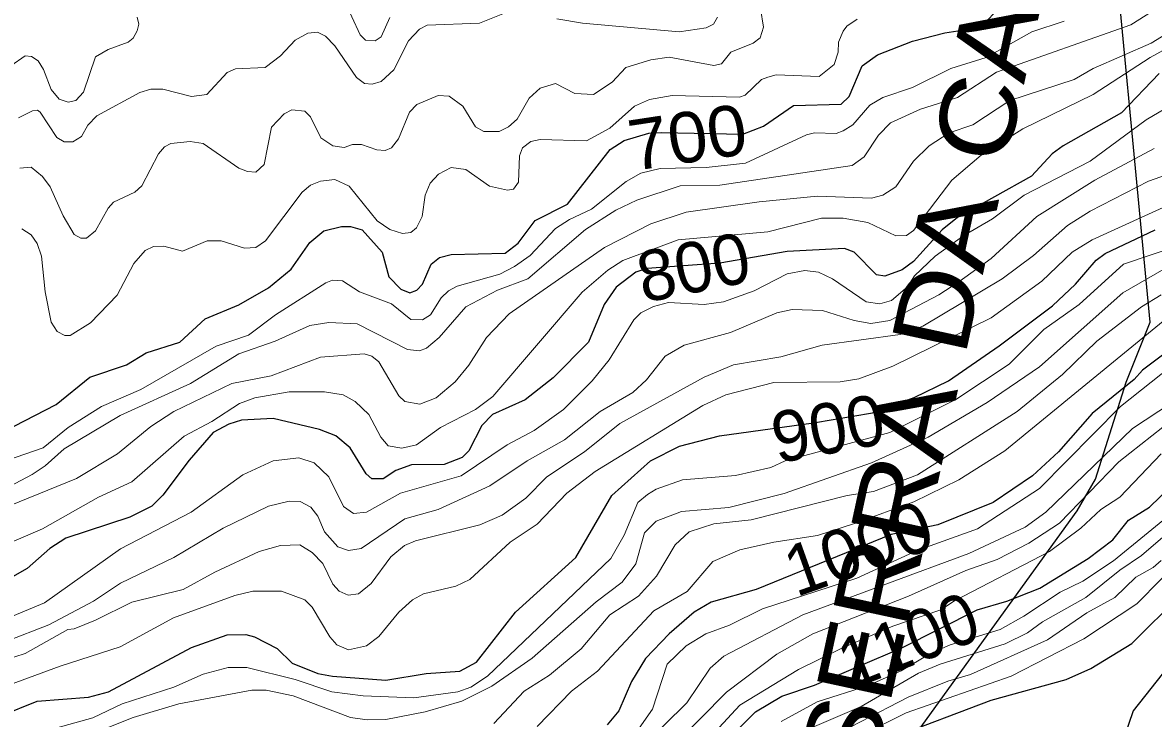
# Model space of a CAD drawing. Extents: x 577 to 602.9, y 7483.8 to 7511.6.
# Drawn here: x 582.841 to 584.628, y 7488.713 to 7489.813 of the extents above; entities that cross this region are included whole.
import ezdxf
from ezdxf.enums import TextEntityAlignment as Align

# ---------------------------------------------------------------- set-up
doc = ezdxf.new("R2010")
doc.units = 0
doc.header["$LTSCALE"] = 0.032
for name, color, linetype, lineweight in [('1', 7, 'Continuous', 25), ('2', 7, 'Continuous', 13), ('26', 7, 'Continuous', 25)]:
    doc.layers.add(name, color=color, linetype=linetype, lineweight=lineweight)
doc.layers.add('61', color=7, linetype='Continuous')

msp = doc.modelspace()

# ---------------------------------------------------------------- linework, layer by layer
at = {"layer": '1'}
for points in [[(584.2984, 7489.7969), (584.3461, 7489.804), (584.3628, 7489.8128), (584.3914, 7489.8446)], [(582.7947, 7489.1583), (582.8941, 7489.2092), (582.9474, 7489.2522), (583.0054, 7489.2721), (583.0364, 7489.2911), (583.0897, 7489.3078), (583.1295, 7489.3444), (583.1827, 7489.3667), (583.2297, 7489.3937), (583.2654, 7489.4231), (583.2949, 7489.4653), (583.3171, 7489.4836), (583.345, 7489.4907), (583.3593, 7489.4907), (583.3776, 7489.4852), (583.4094, 7489.4502), (583.4197, 7489.4112), (583.4388, 7489.3913), (583.4531, 7489.3858), (583.4642, 7489.3897), (583.473, 7489.3993), (583.4865, 7489.4311), (583.5, 7489.4414), (583.5183, 7489.4462), (583.6034, 7489.4486), (583.6241, 7489.4645), (583.6511, 7489.5003), (583.702, 7489.5257), (583.7696, 7489.6124), (583.7919, 7489.6267), (583.8306, 7489.638), (583.8508, 7489.6394), (583.979, 7489.6366), (584.0121, 7489.649), (584.059, 7489.6816), (584.1346, 7489.684), (584.1473, 7489.6959), (584.168, 7489.7444), (584.1918, 7489.7619), (584.2475, 7489.7834), (584.2984, 7489.7969)], [(584.6371, 7489.7325), (584.5775, 7489.6704), (584.4852, 7489.618), (584.4678, 7489.6052), (584.4352, 7489.5702), (584.3183, 7489.505), (584.2944, 7489.4852), (584.2491, 7489.4351), (584.2308, 7489.4223), (584.2038, 7489.412), (584.1902, 7489.4144), (584.1552, 7489.4502), (584.1401, 7489.4557), (584.0495, 7489.451), (583.9429, 7489.4325), (583.8279, 7489.424), (583.8101, 7489.4184), (583.7791, 7489.3945), (583.76, 7489.3675), (583.7354, 7489.3078), (583.6797, 7489.2514), (583.6352, 7489.2164), (583.5835, 7489.1933), (583.5668, 7489.1758), (583.5461, 7489.1361), (583.5358, 7489.1257), (583.5072, 7489.1146), (583.4555, 7489.1138), (583.4308, 7489.1051), (583.411, 7489.0915), (583.3927, 7489.0915), (583.3839, 7489.0995)], [(582.8066, 7488.717), (582.8639, 7488.7401), (582.945, 7488.7464), (582.9768, 7488.7552), (583.108, 7488.8252), (583.1645, 7488.845), (583.1939, 7488.8458), (583.2074, 7488.8419), (583.2432, 7488.8236), (583.267, 7488.8005), (583.3076, 7488.7838), (583.3307, 7488.7798), (583.4149, 7488.7735), (583.4786, 7488.7838), (583.5318, 7488.7878), (583.5581, 7488.8021), (583.6201, 7488.8808), (583.7155, 7488.9675), (583.772, 7489.0653), (583.8332, 7489.1202), (583.8793, 7489.1432), (583.9421, 7489.1599), (584.091, 7489.18), (584.1841, 7489.1962), (584.2502, 7489.2202), (584.3042, 7489.2467), (584.3841, 7489.3018), (584.4685, 7489.3651), (584.5051, 7489.3993), (584.5377, 7489.4375), (584.552, 7489.4478), (584.6308, 7489.4852)], [(584.6697, 7489.3078), (584.6109, 7489.2633), (584.5974, 7489.249), (584.5314, 7489.1949), (584.4781, 7489.1345), (584.4367, 7489.0963), (584.3747, 7489.0542), (584.2872, 7489.0192), (584.2136, 7489.0037), (584.0002, 7488.9166), (583.9294, 7488.8967), (583.9024, 7488.8808), (583.8626, 7488.8466), (583.8253, 7488.8077), (583.803, 7488.7711), (583.7831, 7488.725), (583.7648, 7488.7027)], [(583.3839, 7489.0995), (583.3585, 7489.1409), (583.3362, 7489.1599), (583.31, 7489.1695), (583.2368, 7489.187), (583.1867, 7489.1846), (583.1668, 7489.1782), (583.1422, 7489.1647), (583.104, 7489.121), (583.0627, 7489.0661), (583.0452, 7489.0486), (583.0102, 7489.0311), (582.9092, 7488.9977), (582.8838, 7488.9818), (582.848, 7488.95), (582.8178, 7488.9325)], [(583.9406, 7488.6653), (583.9994, 7488.7234), (584.0407, 7488.748), (584.0926, 7488.7654), (584.2304, 7488.8246), (584.3493, 7488.8848), (584.3962, 7488.8983), (584.4487, 7488.919), (584.525, 7488.9659), (584.564, 7488.9953), (584.5886, 7489.0263), (584.622, 7489.047), (584.6554, 7489.0796)], [(584.529, 7488.7918), (584.5942, 7488.8315), (584.6705, 7488.9071)], [(584.6896, 7488.8435), (584.5958, 7488.725), (584.5815, 7488.682)], [(584.2133, 7488.682), (584.3715, 7488.7417), (584.49, 7488.7743), (584.529, 7488.7918)]]:
    msp.add_lwpolyline(points, dxfattribs=at)
at = {"layer": '2'}
for points in [[(583.3481, 7489.8509), (583.3744, 7489.7937), (583.3831, 7489.7849), (583.3982, 7489.7841), (583.4078, 7489.7905), (583.4213, 7489.8207)], [(582.8225, 7489.7444), (582.8448, 7489.7603), (582.8551, 7489.7595), (582.8655, 7489.7523), (582.8742, 7489.7388), (582.8861, 7489.707), (582.8989, 7489.6919), (582.9132, 7489.6871), (582.9251, 7489.6895), (582.937, 7489.703), (582.9561, 7489.7587), (582.976, 7489.7706), (583.0078, 7489.7818), (583.0158, 7489.7881), (583.0221, 7489.8001), (583.0245, 7489.8104), (583.0221, 7489.8215)], [(582.8345, 7489.6625), (582.8567, 7489.6736), (582.8647, 7489.6744), (582.8687, 7489.6712), (582.8949, 7489.6315), (582.9068, 7489.6243), (582.9203, 7489.6243), (582.9339, 7489.6331), (582.9442, 7489.6506), (582.9585, 7489.6657), (583.0261, 7489.7022), (583.0436, 7489.7078), (583.0627, 7489.7078), (583.108, 7489.6959), (583.1319, 7489.6991), (583.1645, 7489.7341), (583.1772, 7489.7396), (583.2241, 7489.742), (583.2487, 7489.7603), (583.2718, 7489.7849), (583.2917, 7489.7961), (583.3068, 7489.7977), (583.3195, 7489.7913), (583.3346, 7489.7762), (583.3688, 7489.7261), (583.3815, 7489.7166), (583.3935, 7489.7158), (583.4078, 7489.7197), (583.4277, 7489.738), (583.4507, 7489.7841), (583.4682, 7489.8024), (583.4801, 7489.8088), (583.5628, 7489.812), (583.6129, 7489.8319)], [(584.0073, 7489.835), (584.0121, 7489.8056), (584.0066, 7489.7889), (583.9954, 7489.7802), (583.9604, 7489.7659), (583.9453, 7489.7476), (583.9334, 7489.7452), (583.863, 7489.7582), (583.8339, 7489.7541), (583.7943, 7489.7419), (583.7728, 7489.7186), (583.7433, 7489.6991), (583.7139, 7489.7007), (583.6829, 7489.7166), (583.6591, 7489.7094), (583.6416, 7489.6935), (583.6225, 7489.6601), (583.609, 7489.6482), (583.5939, 7489.641), (583.57, 7489.641), (583.5565, 7489.6482), (583.5366, 7489.6808), (583.5151, 7489.6967), (583.4976, 7489.6975), (583.4642, 7489.6832), (583.4523, 7489.6712), (583.4348, 7489.6291), (583.4237, 7489.6148), (583.4141, 7489.6108), (583.4006, 7489.6116), (583.3768, 7489.6203), (583.3625, 7489.6203), (583.3489, 7489.6156), (583.3314, 7489.618), (583.3124, 7489.6307), (583.2957, 7489.6641), (583.2869, 7489.6728), (583.2662, 7489.6752), (583.2543, 7489.6688), (583.2344, 7489.6474), (583.2225, 7489.5885), (583.2098, 7489.5766), (583.1963, 7489.5774), (583.1827, 7489.583), (583.1263, 7489.6219), (583.1056, 7489.6251), (583.0754, 7489.6219), (583.0651, 7489.6164), (583.0555, 7489.6052), (583.0293, 7489.5551), (583.0181, 7489.5448), (582.9848, 7489.5289), (582.976, 7489.5194), (582.9561, 7489.4836), (582.9418, 7489.4724), (582.9331, 7489.4724), (582.9227, 7489.478), (582.9052, 7489.5074), (582.8846, 7489.5535), (582.8726, 7489.5695), (582.8543, 7489.5846), (582.8368, 7489.583)], [(582.84, 7489.4868), (582.8543, 7489.4772), (582.8639, 7489.4637), (582.871, 7489.4438), (582.8766, 7489.3874), (582.8861, 7489.3396), (582.8957, 7489.3245), (582.9076, 7489.3182), (582.9164, 7489.3182), (582.9482, 7489.3381), (582.9903, 7489.3818), (583.0166, 7489.4319), (583.0348, 7489.4526), (583.0476, 7489.4589), (583.0643, 7489.4597), (583.0937, 7489.4518), (583.1327, 7489.4677), (583.1549, 7489.4677), (583.1915, 7489.4565), (583.2098, 7489.4573), (583.2249, 7489.4677), (583.2829, 7489.5448), (583.2957, 7489.5559), (583.3116, 7489.5623), (583.3346, 7489.5647), (583.3569, 7489.5543), (583.4014, 7489.4995), (583.4213, 7489.486), (583.4412, 7489.4796), (583.4547, 7489.4812), (583.4634, 7489.4883), (583.4722, 7489.5066), (583.477, 7489.54), (583.4849, 7489.5591), (583.4984, 7489.5734), (583.5183, 7489.5838), (583.5414, 7489.5806), (583.5787, 7489.5543), (583.6074, 7489.548), (583.6169, 7489.5496), (583.6249, 7489.5607), (583.6265, 7489.6021), (583.6312, 7489.6148), (583.644, 7489.6251), (583.6591, 7489.6283), (583.7322, 7489.6259), (583.7688, 7489.6458), (583.8078, 7489.6808), (583.8316, 7489.6911), (583.8674, 7489.6975), (583.9739, 7489.6951), (583.9827, 7489.6983), (584.0089, 7489.7229), (584.0185, 7489.7269), (584.032, 7489.7301), (584.0996, 7489.7277), (584.1234, 7489.7468), (584.1298, 7489.7659), (584.1306, 7489.7818), (584.1378, 7489.7993), (584.1433, 7489.8072), (584.16, 7489.8183)], [(583.6853, 7489.8191), (583.7259, 7489.812), (583.8785, 7489.7985), (583.9215, 7489.8048), (583.9326, 7489.8104), (583.939, 7489.8215)], [(583.8801, 7489.5551), (583.9429, 7489.5559), (584.1521, 7489.5869), (584.1712, 7489.6005), (584.1934, 7489.6347), (584.2125, 7489.6545), (584.2602, 7489.676), (584.3183, 7489.6943), (584.3803, 7489.7348), (584.5926, 7489.8096), (584.6268, 7489.8311)], [(584.6681, 7489.8072), (584.6244, 7489.7802), (584.533, 7489.7404), (584.5027, 7489.7229), (584.401, 7489.6895), (584.3429, 7489.6514), (584.3055, 7489.6386), (584.2737, 7489.618), (584.2491, 7489.5941), (584.2212, 7489.5535), (584.2006, 7489.54), (584.1823, 7489.5353), (584.0972, 7489.5384), (584.005, 7489.5297), (583.8897, 7489.513), (583.834, 7489.4947), (583.7608, 7489.4573), (583.6098, 7489.3524), (583.574, 7489.315), (583.5461, 7489.2713), (583.5247, 7489.245), (583.4945, 7489.2196), (583.469, 7489.21), (583.4452, 7489.214), (583.4356, 7489.2228), (583.4038, 7489.2768), (583.3927, 7489.2856), (583.3807, 7489.2895), (583.3116, 7489.284), (583.2336, 7489.2546), (583.1716, 7489.2426), (583.0802, 7489.1981), (583.0436, 7489.1742), (582.9911, 7489.1313), (582.9259, 7489.0923), (582.7446, 7489.0184)], [(584.4868, 7489.8152), (584.4359, 7489.7985), (584.3636, 7489.7579), (584.3079, 7489.7404), (584.2475, 7489.7102), (584.2006, 7489.6943), (584.1799, 7489.6824), (584.1529, 7489.6514), (584.1378, 7489.6418), (584.1266, 7489.6378), (584.0924, 7489.6386), (584.0797, 7489.6354), (583.9835, 7489.5909), (583.9215, 7489.5838), (583.8483, 7489.5822), (583.8181, 7489.575), (583.795, 7489.5615), (583.7402, 7489.5178), (583.7052, 7489.5019), (583.6829, 7489.4875), (583.6432, 7489.4446), (583.6185, 7489.4271), (583.5954, 7489.4152), (583.5279, 7489.3961), (583.5143, 7489.3889), (583.5024, 7489.3778), (583.4857, 7489.3508), (583.473, 7489.3428), (583.4547, 7489.3436), (583.4237, 7489.3683), (583.3736, 7489.3874), (583.3466, 7489.4048), (583.3307, 7489.4056), (583.3203, 7489.4017), (583.2408, 7489.3508), (583.1979, 7489.319), (583.147, 7489.3015), (583.0277, 7489.2331), (582.9657, 7489.2061), (582.9132, 7489.1727), (582.8734, 7489.1409), (582.817, 7489.121)], [(582.7812, 7488.9739), (582.8726, 7489.0128), (582.9609, 7489.0629), (583.0134, 7489.0868), (583.0961, 7489.1591), (583.1398, 7489.1822), (583.1835, 7489.2108), (583.2082, 7489.2196), (583.2623, 7489.2291), (583.3179, 7489.2291), (583.3474, 7489.2243), (583.3664, 7489.214), (583.3879, 7489.1933), (583.407, 7489.1575), (583.4189, 7489.144), (583.4404, 7489.1401), (583.4634, 7489.1456), (583.5016, 7489.1727), (583.5565, 7489.2013), (583.5843, 7489.222), (583.7251, 7489.3866), (583.7656, 7489.4215), (583.7895, 7489.4367), (583.8769, 7489.4693), (584.0185, 7489.482), (584.1036, 7489.5035), (584.1378, 7489.5035), (584.1767, 7489.4971), (584.2212, 7489.4756), (584.2379, 7489.4764), (584.2491, 7489.4844), (584.3095, 7489.5639), (584.3556, 7489.6036), (584.4216, 7489.645), (584.533, 7489.6991), (584.6228, 7489.7579), (584.6793, 7489.7889)], [(583.3847, 7489.0391), (583.438, 7489.0693), (583.5342, 7489.0963), (583.6066, 7489.1456), (583.6495, 7489.1679), (583.6956, 7489.2013), (583.741, 7489.2466), (583.768, 7489.28), (583.807, 7489.3428), (583.8181, 7489.354), (583.838, 7489.3643), (583.8618, 7489.3707), (583.9183, 7489.3675), (583.9485, 7489.3715), (583.997, 7489.3889), (584.0495, 7489.416), (584.0773, 7489.4208), (584.0988, 7489.4184), (584.1211, 7489.408), (584.1743, 7489.3715), (584.1958, 7489.3683), (584.2141, 7489.3738), (584.2395, 7489.3953), (584.2507, 7489.4128), (584.2833, 7489.4438), (584.3286, 7489.4764), (584.3739, 7489.5027), (584.424, 7489.54), (584.5282, 7489.5941), (584.6165, 7489.6593), (584.6459, 7489.6768)], [(584.6292, 7489.614), (584.5353, 7489.5639), (584.4439, 7489.5066), (584.3715, 7489.4398), (584.3206, 7489.4033), (584.2888, 7489.3826), (584.2117, 7489.342), (584.1815, 7489.3373), (584.1552, 7489.342), (584.1052, 7489.3579), (584.0574, 7489.3595), (584.0328, 7489.354), (583.9596, 7489.3229), (583.8865, 7489.3031), (583.8563, 7489.2856), (583.8268, 7489.2482), (583.8054, 7489.2283), (583.7537, 7489.1981), (583.6972, 7489.1536), (583.6384, 7489.1202), (583.5795, 7489.0804), (583.4976, 7489.043), (583.4452, 7489.0287), (583.376, 7488.9818), (583.3561, 7488.9786), (583.3394, 7488.9842), (583.3179, 7489.0081), (583.3076, 7489.0327), (583.2965, 7489.047), (583.2798, 7489.0558), (583.2623, 7489.0566), (583.2297, 7489.0486), (583.1581, 7489.0136), (583.0802, 7488.9675), (582.9959, 7488.9269), (582.9529, 7488.8983), (582.8822, 7488.8609), (582.8146, 7488.8347)], [(582.7955, 7488.7997), (582.8448, 7488.8156), (582.9124, 7488.8538), (582.9227, 7488.8546), (582.9561, 7488.8681), (583.0134, 7488.8967), (583.0945, 7488.9166), (583.1446, 7488.9444), (583.2146, 7488.977), (583.2487, 7488.9866), (583.279, 7488.9874), (583.2988, 7488.9755), (583.3155, 7488.958), (583.3314, 7488.9254), (583.341, 7488.9142), (583.3553, 7488.9079), (583.372, 7488.9102), (583.3919, 7488.9262), (583.4229, 7488.9683), (583.4444, 7488.9866), (583.4619, 7488.9937), (583.5636, 7489.0192), (583.5986, 7489.0343), (583.636, 7489.0613), (583.6694, 7489.0947), (583.729, 7489.1345), (583.7847, 7489.179), (583.9183, 7489.2522), (583.9644, 7489.2721), (584.0392, 7489.2848), (584.1044, 7489.3031), (584.2276, 7489.3198), (584.2634, 7489.3333), (584.389, 7489.408), (584.4383, 7489.4446), (584.4924, 7489.4923), (584.5282, 7489.5146), (584.6204, 7489.5623), (584.6697, 7489.5798)], [(584.7095, 7489.5504), (584.5314, 7489.4693), (584.4996, 7489.4502), (584.4519, 7489.4041), (584.3715, 7489.346), (584.2165, 7489.2697), (584.1624, 7489.2498), (584.133, 7489.245), (584.028, 7489.2442), (583.9525, 7489.2243), (583.9159, 7489.2076), (583.7457, 7489.1035), (583.7012, 7489.0693), (583.6543, 7489.02), (583.6113, 7488.9914), (583.5477, 7488.9325), (583.5255, 7488.9222), (583.4746, 7488.9102), (583.4571, 7488.9007), (583.4356, 7488.8808), (583.4038, 7488.8427), (583.3847, 7488.8276), (583.3561, 7488.8212), (583.3378, 7488.8291), (583.3267, 7488.8419), (583.2988, 7488.8888), (583.2869, 7488.9007), (583.2503, 7488.9142), (583.205, 7488.9142), (583.1764, 7488.9071), (583.0794, 7488.8721), (582.9951, 7488.826), (582.9005, 7488.7957), (582.7796, 7488.7512)], [(582.7939, 7489.0661), (582.8559, 7489.0987), (582.8766, 7489.1122), (582.9068, 7489.1393), (582.9951, 7489.1917), (583.1064, 7489.2426), (583.1827, 7489.2895), (583.24, 7489.3094), (583.2949, 7489.3341), (583.3251, 7489.3388), (583.3696, 7489.3365), (583.4491, 7489.2959), (583.4682, 7489.2943), (583.4794, 7489.2983), (583.4992, 7489.315), (583.5414, 7489.3635), (583.5915, 7489.3897), (583.6392, 7489.408), (583.7306, 7489.486), (583.7783, 7489.5162), (583.8117, 7489.5321), (583.8801, 7489.5551)], [(582.8631, 7488.6892), (582.9521, 7488.7138), (582.9983, 7488.7361), (583.0802, 7488.7623), (583.1263, 7488.783), (583.1661, 7488.7934), (583.1955, 7488.7934), (583.2718, 7488.7743), (583.3299, 7488.7552), (583.3792, 7488.7488), (583.4595, 7488.7456), (583.5287, 7488.7552), (583.5493, 7488.7623), (583.5756, 7488.7798), (583.7704, 7488.9659), (583.7919, 7489.0025), (583.8133, 7489.0542), (583.8284, 7489.0669), (583.842, 7489.0756), (583.8841, 7489.09), (583.9676, 7489.0971), (584.0233, 7489.1098), (584.0463, 7489.1202), (584.2117, 7489.1647), (584.3159, 7489.2172), (584.4002, 7489.2728), (584.455, 7489.3277), (584.5107, 7489.3675), (584.5807, 7489.4311), (584.7087, 7489.474)], [(583.5827, 7488.7639), (583.6463, 7488.8085), (583.7473, 7488.8975), (583.7887, 7488.9285), (583.8101, 7488.9572), (583.8237, 7489.0065), (583.842, 7489.0248), (583.8825, 7489.0399), (583.9573, 7489.0462), (584.0447, 7489.0685), (584.1823, 7489.117), (584.2721, 7489.1575), (584.3652, 7489.2124), (584.4479, 7489.2689), (584.5799, 7489.3858), (584.6443, 7489.4231)], [(584.6403, 7489.3826), (584.6093, 7489.3635), (584.5385, 7489.3094), (584.4845, 7489.2569), (584.4129, 7489.1981), (584.2554, 7489.0979), (584.1855, 7489.0717), (584.1441, 7489.0653), (583.9922, 7489.0271), (583.9334, 7489.0208), (583.8944, 7489.0081), (583.8722, 7488.9874), (583.8427, 7488.9381), (583.8141, 7488.9063), (583.7688, 7488.8769), (583.7235, 7488.8228), (583.6734, 7488.7814), (583.6336, 7488.756), (583.5859, 7488.7051)], [(583.6543, 7488.7003), (583.7084, 7488.756), (583.7497, 7488.7878), (583.8388, 7488.8832), (583.8913, 7488.9134), (583.9318, 7488.9611), (583.9747, 7488.9794), (584.028, 7488.9914), (584.0974, 7489.0023), (584.1575, 7489.0214), (584.2496, 7489.0555), (584.3206, 7489.09), (584.393, 7489.1361), (584.6435, 7489.3412)], [(584.688, 7489.2951), (584.5759, 7489.2061), (584.4479, 7489.0764), (584.3501, 7489.0128), (584.2546, 7488.9786), (584.1592, 7488.9349), (584.0105, 7488.8864), (583.958, 7488.8602), (583.9207, 7488.8466), (583.8897, 7488.8276), (583.8594, 7488.7989), (583.8364, 7488.7274), (583.8117, 7488.6924)], [(582.7899, 7488.2996), (582.8702, 7488.352), (583.0261, 7488.4983), (583.0603, 7488.5206), (583.1128, 7488.5453), (583.147, 7488.5548), (583.1732, 7488.5548), (583.2623, 7488.5294), (583.4523, 7488.5103), (583.5477, 7488.5198), (583.5986, 7488.5294), (583.6686, 7488.5604), (583.7243, 7488.5795), (583.7481, 7488.5969), (583.8905, 7488.7377), (583.9278, 7488.7926), (583.9493, 7488.8116), (584.0741, 7488.8769), (584.3366, 7488.9739), (584.4256, 7489.0152), (584.4582, 7489.0391), (584.595, 7489.1711), (584.7182, 7489.2522)], [(584.6602, 7489.187), (584.5735, 7489.1186), (584.4797, 7489.0216), (584.4312, 7488.9898)], [(582.8186, 7488.8721), (582.8758, 7488.8959), (582.9959, 7488.981), (583.1072, 7489.0391), (583.1891, 7489.0979), (583.2368, 7489.1202), (583.2774, 7489.1249), (583.302, 7489.117), (583.3251, 7489.0947), (583.3481, 7489.0478), (583.364, 7489.0367), (583.3847, 7489.0391)], [(584.6403, 7489.1313), (584.5751, 7489.0629), (584.5449, 7489.043), (584.5131, 7489.0136), (584.4638, 7488.977), (584.3139, 7488.899), (584.2923, 7488.8849), (584.2161, 7488.8589), (584.1344, 7488.8235), (584.067, 7488.7902), (583.9747, 7488.7337), (583.7919, 7488.5365)], [(584.6801, 7489.0566), (584.5648, 7488.9619), (584.5163, 7488.9301), (584.4805, 7488.9126), (584.4232, 7488.8745), (584.3859, 7488.8538), (584.3066, 7488.8292), (584.2745, 7488.8149), (584.2294, 7488.7883), (584.1763, 7488.7647), (584.0964, 7488.7393), (584.0399, 7488.7083)], [(584.0702, 7488.6908), (584.1664, 7488.7321), (584.257, 7488.7846), (584.2912, 7488.7989), (584.3938, 7488.8307), (584.4288, 7488.8482), (584.4526, 7488.8657), (584.521, 7488.9039), (584.5751, 7488.9476), (584.6093, 7488.9707), (584.6984, 7489.047)], [(584.4312, 7488.9898), (584.3811, 7488.9643), (584.3318, 7488.9468), (584.2411, 7488.9063), (584.09, 7488.8466), (584.0328, 7488.8148), (583.9533, 7488.7544), (583.8308, 7488.6303), (583.7115, 7488.5238), (583.6877, 7488.5079), (583.6527, 7488.492), (583.6225, 7488.484), (583.5501, 7488.4896), (583.469, 7488.4816), (583.3998, 7488.488), (583.3076, 7488.488), (583.2678, 7488.4944), (583.205, 7488.4952), (583.1279, 7488.4832), (583.0492, 7488.457), (583.0205, 7488.4443), (582.9824, 7488.4212), (582.8917, 7488.3417), (582.8209, 7488.2852)], [(584.6403, 7488.9627), (584.6276, 7488.9516), (584.6005, 7488.9365), (584.5672, 7488.9039), (584.5226, 7488.88), (584.4606, 7488.8371), (584.3389, 7488.7822), (584.3032, 7488.7719), (584.2403, 7488.7464), (584.09, 7488.6685)], [(584.6785, 7488.9723), (584.6021, 7488.8943), (584.5179, 7488.8387), (584.4033, 7488.7798), (584.2372, 7488.7218), (584.1672, 7488.6868)], [(582.8249, 7488.624), (582.8591, 7488.6478), (582.8925, 7488.6653), (583.0158, 7488.7146), (583.0881, 7488.7361), (583.2034, 7488.7576), (583.2257, 7488.7576), (583.2686, 7488.7488), (583.3593, 7488.7146), (583.3855, 7488.7107), (583.4149, 7488.7115), (583.477, 7488.7234), (583.535, 7488.7401), (583.5827, 7488.7639)]]:
    msp.add_lwpolyline(points, dxfattribs=at)
at = {"layer": '26'}
msp.add_lwpolyline([(583.3802, 7488.0559), (583.4223, 7488.0681), (583.5662, 7488.1496), (583.6382, 7488.1781), (583.7495, 7488.2338), (583.8242, 7488.2772), (583.9219, 7488.3438), (583.9898, 7488.3886), (584.0699, 7488.4741), (584.1473, 7488.542), (584.5078, 7489.041), (584.5366, 7489.0911), (584.5849, 7489.2445), (584.623, 7489.3392), (584.5531, 7490.0753)], dxfattribs=at)

# ---------------------------------------------------------------- texts
at = {"layer": '26', "width": 1.15}
msp.add_text('SERRA DA CARIOCA', height=0.12, rotation=77.797, dxfattribs=at).set_placement((584.3789, 7489.5085), align=Align.CENTER)
at = {"layer": '61'}
for s, rotation, width, p in [('700', 8.593, 1.05, (583.8978, 7489.5922)), ('1100', 21.527, 0.95, (584.2554, 7488.7995))]:
    msp.add_text(s, height=0.08, rotation=rotation, dxfattribs=dict(at, width=width)).set_placement(p, align=Align.CENTER)
for s, rotation, p in [('800', 11.315, (583.9091, 7489.3871)), ('900', 10.443, (584.1209, 7489.1322)), ('1000', 19.647, (584.1752, 7488.9443))]:
    msp.add_text(s, height=0.08, rotation=rotation, dxfattribs=at).set_placement(p, align=Align.CENTER)

doc.saveas('drawing.dxf')
